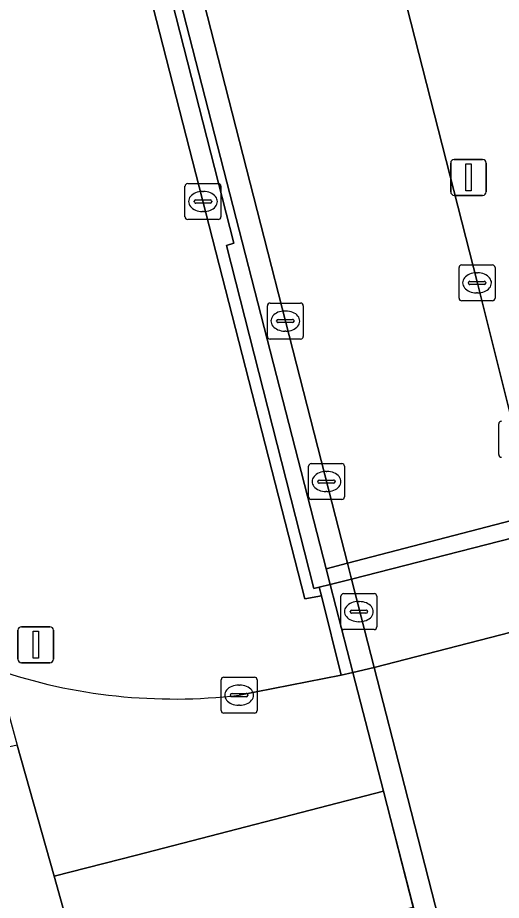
# Model space of a CAD drawing. Extents: x 160806 to 161707, y 383696 to 384148.
# Drawn here: x 161252.01 to 161265.47, y 383935.76 to 383960.31 of the extents above; entities that cross this region are included whole.
import ezdxf

# ---------------------------------------------------------------- set-up
doc = ezdxf.new("R2010")
doc.units = 0
for name, color, linetype in [('IMGEO_Berm_groen', 7, 'Continuous'), ('IMGEO_Fietspad_open', 7, 'Continuous'), ('IMGEO_Groenvoorziening', 7, 'Continuous'), ('IMGEO_Kolk', 7, 'Continuous'), ('IMGEO_Lichtmast', 7, 'Continuous'), ('IMGEO_Muur', 7, 'Continuous'), ('IMGEO_Rijbaan_lokaal_gesloten', 7, 'Continuous'), ('IMGEO_Tunneldeel', 7, 'Continuous'), ('IMGEO_Verkeerseiland_open', 7, 'Continuous'), ('IMGEO_Verkeersregelinstallatiepaal', 7, 'Continuous'), ('IMGEO_Voetpad_open', 7, 'Continuous')]:
    doc.layers.add(name, color=color, linetype=linetype)

msp = doc.modelspace()

# ---------------------------------------------------------------- linework, layer by layer
at = {"layer": 'IMGEO_Berm_groen'}
msp.add_lwpolyline([(161258.169, 383941.463), (161261.015, 383942.022), (161260.464, 383944.229), (161259.999, 383944.142), (161252.747, 383972.429)], dxfattribs=at)
msp.add_arc((161256.373, 383956.799), 15.441, 251.2349, 276.6783, dxfattribs=at)
at = {"layer": 'IMGEO_Fietspad_open'}
msp.add_lwpolyline([(161254.116, 383972.74), (161260.855, 383946.434), (161261.187, 383945.139), (161266.435, 383946.5), (161265.897, 383948.588), (161264.804, 383952.922), (161259.465, 383973.845)], dxfattribs=at)
msp.add_lwpolyline([(161266.435, 383946.5), (161261.187, 383945.139), (161261.301, 383944.696), (161261.931, 383942.238), (161262.773, 383938.95), (161263.626, 383935.624), (161264.389, 383932.646), (161264.665, 383931.569), (161264.782, 383931.113), (161270.047, 383932.481), (161269.931, 383932.93), (161269.655, 383934.002), (161268.882, 383937.003), (161268.031, 383940.303), (161267.185, 383943.589), (161266.554, 383946.039)], close=True, dxfattribs=at)
at = {"layer": 'IMGEO_Groenvoorziening'}
msp.add_lwpolyline([(161275.829, 383948.409), (161269.534, 383946.8), (161266.554, 383946.039), (161261.301, 383944.696), (161260.705, 383944.544), (161261.336, 383942.096), (161261.931, 383942.238), (161267.185, 383943.589), (161270.159, 383944.353), (161272.827, 383945.039), (161276.409, 383945.95)], close=True, dxfattribs=at)
at = {"layer": 'IMGEO_Kolk'}
for p, q in [((161256.665, 383954.771), (161256.665, 383955.623)), ((161256.74, 383955.697), (161257.592, 383955.697)), ((161257.666, 383955.623), (161257.666, 383954.771)), ((161257.153, 383955.477), (161257.178, 383955.477)), ((161256.924, 383955.191), (161256.924, 383955.203)), ((161257.362, 383955.154), (161256.964, 383955.154)), ((161256.967, 383955.24), (161257.365, 383955.24)), ((161257.408, 383955.203), (161257.408, 383955.191)), ((161257.176, 383954.917), (161257.151, 383954.917)), ((161257.592, 383954.697), (161256.74, 383954.697)), ((161264.295, 383952.508), (161264.295, 383953.36)), ((161264.37, 383953.434), (161265.222, 383953.434)), ((161265.296, 383953.36), (161265.296, 383952.508)), ((161264.783, 383953.214), (161264.808, 383953.214)), ((161264.554, 383952.928), (161264.554, 383952.94)), ((161264.992, 383952.891), (161264.594, 383952.891)), ((161264.597, 383952.977), (161264.995, 383952.977)), ((161265.038, 383952.94), (161265.038, 383952.928)), ((161264.806, 383952.654), (161264.781, 383952.654)), ((161259.033, 383952.372), (161259.885, 383952.372)), ((161265.222, 383952.434), (161264.37, 383952.434)), ((161258.958, 383951.446), (161258.958, 383952.298)), ((161259.446, 383952.152), (161259.471, 383952.152)), ((161259.959, 383952.298), (161259.959, 383951.446)), ((161259.217, 383951.866), (161259.217, 383951.878)), ((161259.26, 383951.915), (161259.658, 383951.915)), ((161259.701, 383951.878), (161259.701, 383951.866)), ((161259.655, 383951.829), (161259.257, 383951.829)), ((161259.885, 383951.372), (161259.033, 383951.372)), ((161259.469, 383951.592), (161259.444, 383951.592)), ((161265.398, 383948.158), (161265.398, 383949.01)), ((161260.104, 383946.981), (161260.104, 383947.833)), ((161260.179, 383947.907), (161261.031, 383947.907)), ((161260.592, 383947.687), (161260.617, 383947.687)), ((161261.105, 383947.833), (161261.105, 383946.981)), ((161260.406, 383947.45), (161260.804, 383947.45)), ((161260.363, 383947.401), (161260.363, 383947.413)), ((161260.801, 383947.364), (161260.403, 383947.364)), ((161260.847, 383947.413), (161260.847, 383947.401)), ((161260.615, 383947.127), (161260.59, 383947.127)), ((161261.031, 383946.907), (161260.179, 383946.907)), ((161261.081, 383944.289), (161261.933, 383944.289)), ((161261.006, 383943.363), (161261.006, 383944.215)), ((161261.494, 383944.069), (161261.519, 383944.069)), ((161262.007, 383944.215), (161262.007, 383943.363)), ((161261.265, 383943.783), (161261.265, 383943.795)), ((161261.703, 383943.746), (161261.305, 383943.746)), ((161261.308, 383943.832), (161261.706, 383943.832)), ((161261.749, 383943.795), (161261.749, 383943.783)), ((161261.517, 383943.509), (161261.492, 383943.509)), ((161261.933, 383943.289), (161261.081, 383943.289)), ((161257.672, 383941.039), (161257.672, 383941.891)), ((161257.747, 383941.965), (161258.599, 383941.965)), ((161258.673, 383941.891), (161258.673, 383941.039)), ((161258.16, 383941.745), (161258.185, 383941.745)), ((161257.931, 383941.459), (161257.931, 383941.471)), ((161258.369, 383941.422), (161257.971, 383941.422)), ((161257.974, 383941.508), (161258.372, 383941.508)), ((161258.415, 383941.471), (161258.415, 383941.459)), ((161258.183, 383941.185), (161258.158, 383941.185)), ((161258.599, 383940.965), (161257.747, 383940.965))]:
    msp.add_line(p, q, dxfattribs=at)
for points in [[(161256.665, 383954.771), (161256.665, 383955.623)], [(161256.74, 383955.697), (161257.592, 383955.697)], [(161257.666, 383955.623), (161257.666, 383954.771)], [(161257.592, 383954.697), (161256.74, 383954.697)], [(161264.295, 383952.508), (161264.295, 383953.36)], [(161264.37, 383953.434), (161265.222, 383953.434)], [(161265.296, 383953.36), (161265.296, 383952.508)], [(161259.033, 383952.372), (161259.885, 383952.372)], [(161265.222, 383952.434), (161264.37, 383952.434)], [(161258.958, 383951.446), (161258.958, 383952.298)], [(161259.959, 383952.298), (161259.959, 383951.446)], [(161259.885, 383951.372), (161259.033, 383951.372)], [(161265.398, 383948.158), (161265.398, 383949.01)], [(161260.104, 383946.981), (161260.104, 383947.833)], [(161260.179, 383947.907), (161261.031, 383947.907)], [(161261.105, 383947.833), (161261.105, 383946.981)], [(161261.031, 383946.907), (161260.179, 383946.907)], [(161261.081, 383944.289), (161261.933, 383944.289)], [(161261.006, 383943.363), (161261.006, 383944.215)], [(161262.007, 383944.215), (161262.007, 383943.363)], [(161261.933, 383943.289), (161261.081, 383943.289)], [(161257.672, 383941.039), (161257.672, 383941.891)], [(161257.747, 383941.965), (161258.599, 383941.965)], [(161258.673, 383941.891), (161258.673, 383941.039)], [(161258.599, 383940.965), (161257.747, 383940.965)]]:
    msp.add_lwpolyline(points, dxfattribs=at)
for centre, radius, start, end in [((161256.742, 383955.621), 0.0765, 91.552, 178.448), ((161256.742, 383955.621), 0.0765, 91.552, 178.448), ((161257.59, 383955.621), 0.0765, 1.552, 88.448), ((161257.59, 383955.621), 0.0765, 1.552, 88.448), ((161256.964, 383955.2), 0.0403, 85.8775, 175.7526), ((161256.961, 383955.19), 0.0366, 178.938, 274.7102), ((161257.365, 383955.197), 0.043, 264.8664, 352.4533), ((161257.369, 383955.202), 0.0386, 1.7309, 96.639), ((161256.742, 383954.773), 0.0765, 181.552, 268.448), ((161256.742, 383954.773), 0.0765, 181.552, 268.448), ((161257.59, 383954.773), 0.0765, 271.552, 358.448), ((161257.59, 383954.773), 0.0765, 271.552, 358.448), ((161264.372, 383953.358), 0.0765, 91.552, 178.448), ((161264.372, 383953.358), 0.0765, 91.552, 178.448), ((161265.22, 383953.358), 0.0765, 1.552, 88.448), ((161265.22, 383953.358), 0.0765, 1.552, 88.448), ((161264.594, 383952.937), 0.0403, 85.8775, 175.7526), ((161264.591, 383952.927), 0.0366, 178.938, 274.7102), ((161264.995, 383952.934), 0.043, 264.8664, 352.4533), ((161264.999, 383952.939), 0.0386, 1.7309, 96.639), ((161259.035, 383952.296), 0.0765, 91.552, 178.448), ((161259.035, 383952.296), 0.0765, 91.552, 178.448), ((161259.883, 383952.296), 0.0765, 1.552, 88.448), ((161259.883, 383952.296), 0.0765, 1.552, 88.448), ((161264.372, 383952.51), 0.0765, 181.552, 268.448), ((161264.372, 383952.51), 0.0765, 181.552, 268.448), ((161265.22, 383952.51), 0.0765, 271.552, 358.448), ((161265.22, 383952.51), 0.0765, 271.552, 358.448), ((161259.257, 383951.875), 0.0403, 85.8775, 175.7526), ((161259.254, 383951.865), 0.0366, 178.938, 274.7102), ((161259.658, 383951.872), 0.043, 264.8664, 352.4533), ((161259.662, 383951.877), 0.0386, 1.7309, 96.639), ((161259.035, 383951.448), 0.0765, 181.552, 268.448), ((161259.035, 383951.448), 0.0765, 181.552, 268.448), ((161259.883, 383951.448), 0.0765, 271.552, 358.448), ((161259.883, 383951.448), 0.0765, 271.552, 358.448), ((161265.475, 383949.008), 0.0765, 91.552, 178.448), ((161265.475, 383949.008), 0.0765, 91.552, 178.448), ((161265.475, 383948.16), 0.0765, 181.552, 268.448), ((161265.475, 383948.16), 0.0765, 181.552, 268.448), ((161260.181, 383947.831), 0.0765, 91.552, 178.448), ((161260.181, 383947.831), 0.0765, 91.552, 178.448), ((161261.029, 383947.831), 0.0765, 1.552, 88.448), ((161261.029, 383947.831), 0.0765, 1.552, 88.448), ((161260.403, 383947.41), 0.0403, 85.8775, 175.7526), ((161260.808, 383947.412), 0.0386, 1.7309, 96.639), ((161260.4, 383947.4), 0.0366, 178.938, 274.7102), ((161260.804, 383947.407), 0.043, 264.8664, 352.4533), ((161260.181, 383946.983), 0.0765, 181.552, 268.448), ((161260.181, 383946.983), 0.0765, 181.552, 268.448), ((161261.029, 383946.983), 0.0765, 271.552, 358.448), ((161261.029, 383946.983), 0.0765, 271.552, 358.448), ((161261.083, 383944.213), 0.0765, 91.552, 178.448), ((161261.083, 383944.213), 0.0765, 91.552, 178.448), ((161261.931, 383944.213), 0.0765, 1.552, 88.448), ((161261.931, 383944.213), 0.0765, 1.552, 88.448), ((161261.305, 383943.792), 0.0403, 85.8775, 175.7526), ((161261.302, 383943.782), 0.0366, 178.938, 274.7102), ((161261.706, 383943.789), 0.043, 264.8664, 352.4533), ((161261.71, 383943.794), 0.0386, 1.7309, 96.639), ((161261.083, 383943.365), 0.0765, 181.552, 268.448), ((161261.083, 383943.365), 0.0765, 181.552, 268.448), ((161261.931, 383943.365), 0.0765, 271.552, 358.448), ((161261.931, 383943.365), 0.0765, 271.552, 358.448), ((161257.749, 383941.889), 0.0765, 91.552, 178.448), ((161257.749, 383941.889), 0.0765, 91.552, 178.448), ((161258.597, 383941.889), 0.0765, 1.552, 88.448), ((161258.597, 383941.889), 0.0765, 1.552, 88.448), ((161257.971, 383941.468), 0.0403, 85.8775, 175.7526), ((161257.968, 383941.458), 0.0366, 178.938, 274.7102), ((161258.372, 383941.465), 0.043, 264.8664, 352.4533), ((161258.376, 383941.47), 0.0386, 1.7309, 96.639), ((161257.749, 383941.041), 0.0765, 181.552, 268.448), ((161257.749, 383941.041), 0.0765, 181.552, 268.448), ((161258.597, 383941.041), 0.0765, 271.552, 358.448), ((161258.597, 383941.041), 0.0765, 271.552, 358.448)]:
    msp.add_arc(centre, radius, start, end, dxfattribs=at)
for centre, major_axis, ratio, start_param, end_param in [((161257.152, 383955.197), (-0.387, 0.002), 0.722429, 4.712389, 7.853982), ((161257.177, 383955.197), (-0.39, 0.002), 0.717154, 1.570796, 4.712389), ((161264.782, 383952.934), (-0.387, 0.002), 0.722429, 4.712389, 7.853982), ((161264.807, 383952.934), (-0.39, 0.002), 0.717154, 1.570796, 4.712389), ((161259.445, 383951.872), (-0.387, 0.002), 0.722429, 4.712389, 7.853982), ((161259.47, 383951.872), (-0.39, 0.002), 0.717154, 1.570796, 4.712389), ((161260.591, 383947.407), (-0.387, 0.002), 0.722429, 4.712389, 7.853982), ((161260.616, 383947.407), (-0.39, 0.002), 0.717154, 1.570796, 4.712389), ((161261.493, 383943.789), (-0.387, 0.002), 0.722429, 4.712389, 7.853982), ((161261.518, 383943.789), (-0.39, 0.002), 0.717154, 1.570796, 4.712389), ((161258.159, 383941.465), (-0.387, 0.002), 0.722429, 4.712389, 7.853982), ((161258.184, 383941.465), (-0.39, 0.002), 0.717154, 1.570796, 4.712389)]:
    msp.add_ellipse(centre, major_axis=major_axis, ratio=ratio, start_param=start_param, end_param=end_param, dxfattribs=at)
at = {"layer": 'IMGEO_Lichtmast'}
for p, q in [((161264.062, 383955.468), (161264.062, 383956.268)), ((161264.062, 383956.268), (161264.062, 383955.468)), ((161264.162, 383956.368), (161264.952, 383956.368)), ((161264.952, 383956.368), (161264.162, 383956.368)), ((161265.052, 383956.268), (161265.052, 383955.468)), ((161265.052, 383955.468), (161265.052, 383956.268)), ((161264.952, 383955.368), (161264.162, 383955.368)), ((161264.162, 383955.368), (161264.952, 383955.368))]:
    msp.add_line(p, q, dxfattribs=at)
msp.add_lwpolyline([(161264.482, 383956.243), (161264.632, 383956.243), (161264.632, 383955.493), (161264.482, 383955.493), (161264.482, 383956.243)], dxfattribs=at)
for centre, start, end in [((161264.162, 383956.268), 90, 180), ((161264.162, 383956.268), 90, 180), ((161264.952, 383956.268), 0, 90), ((161264.952, 383956.268), 360, 90), ((161264.162, 383955.468), 180, 270), ((161264.162, 383955.468), 180, 270), ((161264.952, 383955.468), 270, 0), ((161264.952, 383955.468), 270, 0)]:
    msp.add_arc(centre, 0.1, start, end, dxfattribs=at)
at = {"layer": 'IMGEO_Muur'}
msp.add_lwpolyline([(161253.305, 383972.52), (161258.021, 383954.036), (161257.82, 383953.975), (161260.252, 383944.428), (161260.405, 383944.467), (161260.705, 383944.544), (161260.591, 383944.984), (161253.505, 383972.568)], dxfattribs=at)
msp.add_lwpolyline([(161266.554, 383946.039), (161269.534, 383946.8), (161269.413, 383947.273), (161266.435, 383946.5), (161261.187, 383945.139), (161260.591, 383944.984), (161260.705, 383944.544), (161261.301, 383944.696)], close=True, dxfattribs=at)
at = {"layer": 'IMGEO_Rijbaan_lokaal_gesloten'}
for points in [[(161270.989, 383941.101), (161270.159, 383944.353), (161267.185, 383943.589), (161261.931, 383942.238), (161261.336, 383942.096), (161262.189, 383938.79), (161263.019, 383935.572), (161263.812, 383932.497), (161264.389, 383932.646), (161269.655, 383934.002), (161272.608, 383934.763), (161271.807, 383937.9)], [(161263.019, 383935.572), (161262.189, 383938.79), (161255.313, 383937.011), (161253.022, 383936.431), (161253.925, 383933.217), (161255.471, 383933.605)]]:
    msp.add_lwpolyline(points, close=True, dxfattribs=at)
for points in [[(161251.406, 383942.179), (161251.997, 383940.077), (161253.022, 383936.431), (161255.313, 383937.011), (161262.189, 383938.79)], [(161262.189, 383938.79), (161261.336, 383942.096), (161261.015, 383942.022), (161258.169, 383941.463)], [(161244.748, 383927.603), (161251.351, 383929.295), (161254.781, 383930.174), (161253.925, 383933.217), (161253.022, 383936.431), (161251.997, 383940.077), (161233.595, 383935.943), (161229.542, 383934.895), (161223.402, 383933.299), (161220.976, 383932.667), (161220.861, 383932.636), (161216.084, 383931.37), (161215.456, 383931.183), (161211.147, 383930.051), (161204.418, 383928.292)]]:
    msp.add_lwpolyline(points, dxfattribs=at)
msp.add_arc((161256.373, 383956.799), 15.441, 251.2349, 276.6783, dxfattribs=at)
at = {"layer": 'IMGEO_Tunneldeel'}
msp.add_lwpolyline([(161270.159, 383944.353), (161269.534, 383946.8), (161269.438, 383947.175), (161269.413, 383947.273), (161266.435, 383946.5), (161261.187, 383945.139), (161260.591, 383944.984), (161260.705, 383944.544), (161261.336, 383942.096), (161263.812, 383932.497), (161264.09, 383931.42), (161264.007, 383930.912), (161264.782, 383931.113), (161270.047, 383932.481), (161273.104, 383933.275), (161273.167, 383933.291), (161272.881, 383933.693), (161272.608, 383934.763)], close=True, dxfattribs=at)
at = {"layer": 'IMGEO_Verkeerseiland_open'}
for points in [[(161253.505, 383972.568), (161260.591, 383944.984), (161261.187, 383945.139), (161260.855, 383946.434), (161254.116, 383972.74)], [(161252.747, 383972.429), (161259.999, 383944.142), (161260.464, 383944.229), (161260.405, 383944.467), (161260.252, 383944.428), (161257.82, 383953.975), (161258.021, 383954.036), (161253.305, 383972.52)]]:
    msp.add_lwpolyline(points, dxfattribs=at)
msp.add_lwpolyline([(161261.336, 383942.096), (161260.705, 383944.544), (161260.405, 383944.467), (161260.464, 383944.229), (161261.015, 383942.022)], close=True, dxfattribs=at)
at = {"layer": 'IMGEO_Verkeersregelinstallatiepaal'}
for p, q in [((161252.014, 383942.469), (161252.014, 383943.269)), ((161252.014, 383943.269), (161252.014, 383942.469)), ((161252.114, 383943.369), (161252.904, 383943.369)), ((161252.904, 383943.369), (161252.114, 383943.369)), ((161253.004, 383943.269), (161253.004, 383942.469)), ((161253.004, 383942.469), (161253.004, 383943.269)), ((161252.904, 383942.369), (161252.114, 383942.369)), ((161252.114, 383942.369), (161252.904, 383942.369))]:
    msp.add_line(p, q, dxfattribs=at)
msp.add_lwpolyline([(161252.434, 383943.244), (161252.584, 383943.244), (161252.584, 383942.494), (161252.434, 383942.494), (161252.434, 383943.244)], dxfattribs=at)
for centre, start, end in [((161252.114, 383943.269), 90, 180), ((161252.114, 383943.269), 90, 180), ((161252.904, 383943.269), 0, 90), ((161252.904, 383943.269), 360, 90), ((161252.114, 383942.469), 180, 270), ((161252.114, 383942.469), 180, 270), ((161252.904, 383942.469), 270, 0), ((161252.904, 383942.469), 270, 0)]:
    msp.add_arc(centre, 0.1, start, end, dxfattribs=at)
at = {"layer": 'IMGEO_Voetpad_open'}
msp.add_lwpolyline([(161259.465, 383973.845), (161264.804, 383952.922), (161265.897, 383948.588), (161266.435, 383946.5), (161269.413, 383947.273), (161269.613, 383947.325), (161268.744, 383950.713), (161268.59, 383951.126), (161267.279, 383956.397), (161267.171, 383956.818), (161267.108, 383957.061), (161266.166, 383960.733), (161266.11, 383960.95), (161264.37, 383967.723)], dxfattribs=at)
msp.add_lwpolyline([(161264.007, 383930.912), (161264.782, 383931.113), (161264.665, 383931.569), (161264.389, 383932.646), (161263.626, 383935.624), (161262.773, 383938.95), (161261.931, 383942.238), (161261.301, 383944.696), (161261.187, 383945.139), (161260.591, 383944.984), (161260.705, 383944.544), (161261.336, 383942.096), (161263.812, 383932.497), (161264.09, 383931.42)], close=True, dxfattribs=at)

doc.saveas('drawing.dxf')
